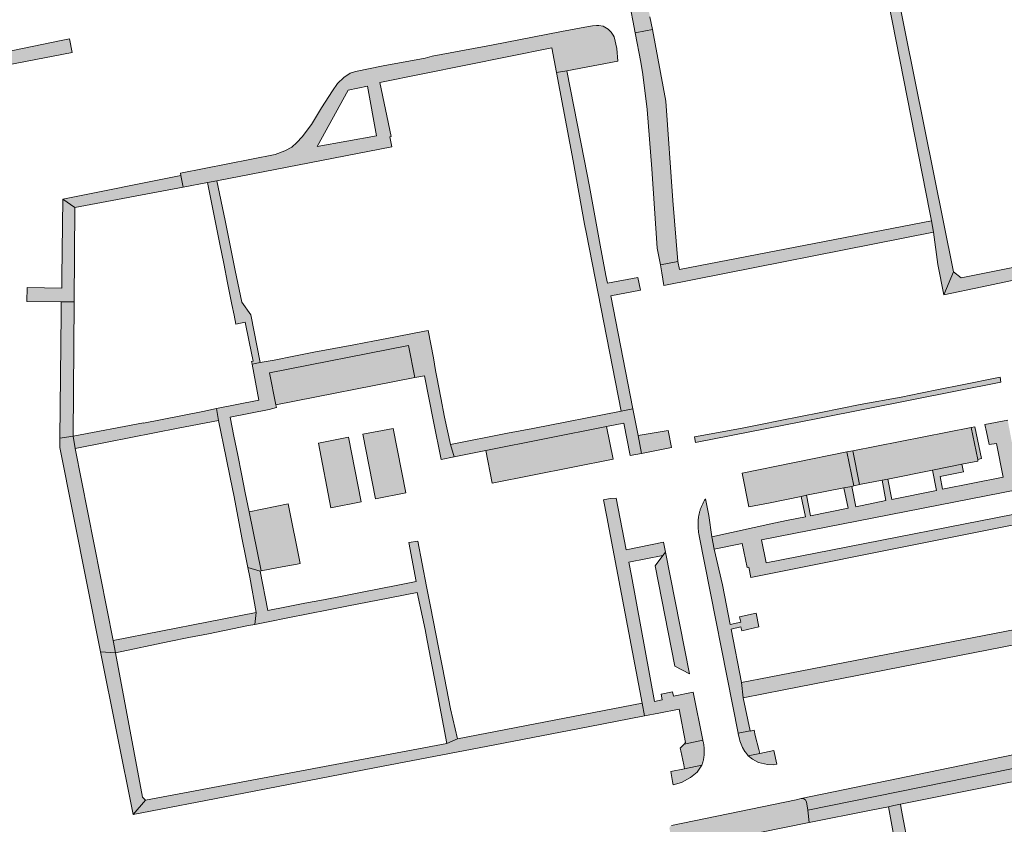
# Model space of a CAD drawing. Extents: x 97094 to 109644, y 463509 to 471969.
# Tile 327 of 362: x 105672 to 105823, y 470623 to 470745. Entities that reach past the tile are written whole.
import ezdxf

# ---------------------------------------------------------------- set-up
doc = ezdxf.new("R2010")
doc.units = 0
doc.layers.add('109 Onkruidbestrijding elementen', color=6, linetype='Continuous', lineweight=20, true_color=0xff00ff)

msp = doc.modelspace()

# ---------------------------------------------------------------- hatches: boundary and pattern name
at = {"layer": '109 Onkruidbestrijding elementen', "true_color": 0xff00ff}
for points in [[(105801.81, 470772.82), (105801.61, 470773.81), (105765.62, 470766.74), (105765.35, 470766.62), (105764.29, 470766.19), (105763.45, 470765.45), (105762.67, 470763.98), (105762.56, 470762.32), (105764.77, 470751.33), (105765.23, 470749.03), (105765.71, 470746.53), (105765.96, 470745.21), (105766.32, 470743.31), (105767.91, 470743.63), (105768.95, 470743.83), (105768.59, 470745.73), (105768.34, 470747.05), (105767.44, 470751.84), (105766.09, 470759.02), (105765.47, 470762.32), (105765.53, 470762.8), (105765.92, 470763.38), (105766.24, 470763.86), (105766.64, 470764.02), (105800.48, 470770.88), (105801.91, 470771.17), (105801.81, 470772.82)], [(105814.84, 470706.9), (105805.95, 470751.1), (105801.91, 470771.17), (105800.48, 470770.88), (105804.4, 470750.9), (105811.27, 470715.93), (105811.52, 470714.66), (105811.79, 470712.92), (105812.47, 470708.02), (105813.4, 470703.39), (105814.84, 470706.9)], [(105766.32, 470743.31), (105767.19, 470738.86), (105767.51, 470736.97), (105768.16, 470731.63), (105768.87, 470722.6), (105769.7, 470710.51), (105770.2, 470707.96), (105772.84, 470708.47), (105772.08, 470717.74), (105771, 470732.89), (105768.95, 470743.83), (105767.91, 470743.63), (105766.32, 470743.31)], [(105678.84, 470742.15), (105655.94, 470737.4), (105656.45, 470735.7), (105680.52, 470740.29), (105680.09, 470742.41), (105678.84, 470742.15)], [(105767.14, 470704.1), (105766.75, 470706.02), (105762.12, 470705.13), (105761.88, 470706.34), (105761.32, 470709.3), (105761.1, 470710.4), (105759.36, 470719.89), (105758.56, 470724.07), (105755.89, 470737.52), (105754.34, 470737.24), (105756.88, 470723.79), (105758.59, 470714.13), (105758.91, 470712.66), (105764.17, 470685.64), (105765.99, 470686), (105762.61, 470703.21), (105767.14, 470704.1)], [(105679.08, 470717.97), (105680.93, 470716.66), (105697.42, 470719.78), (105697.06, 470721.58), (105679.08, 470717.97)], [(105702.54, 470720.75), (105701.13, 470720.48), (105703.03, 470711.11), (105703.62, 470708.16), (105704.2, 470705.21), (105704.86, 470701.92), (105705.19, 470700.27), (105705.47, 470698.92), (105706.89, 470699.21), (105707.49, 470696.22), (105708.07, 470693.25), (105707.85, 470693.21), (105707.93, 470692.78), (105709.18, 470693.05), (105707.76, 470700.32), (105706.34, 470702.27), (105705.33, 470707.07), (105703.84, 470714.69), (105702.54, 470720.75)], [(105680.93, 470716.66), (105679.08, 470717.97), (105678.93, 470706.14), (105678.91, 470704.38), (105673.63, 470704.49), (105673.6, 470702.37), (105678.84, 470702.28), (105680.8, 470702.28), (105680.93, 470716.66)], [(105770.72, 470704.82), (105811.79, 470712.92), (105811.52, 470714.66), (105773.08, 470707.24), (105772.84, 470708.47), (105770.2, 470707.96), (105770.39, 470706.73), (105770.72, 470704.82)], [(105814.84, 470706.9), (105813.4, 470703.39), (105819.23, 470704.61), (105830.28, 470706.92), (105830.25, 470707.04), (105836.34, 470708.27), (105836.3, 470708.46), (105836.3, 470708.46), (105838.07, 470708.82), (105843.32, 470709.88), (105848.01, 470710.93), (105849.87, 470709.07), (105856.93, 470710.5), (105860.54, 470711.26), (105859.78, 470714.78), (105837.95, 470710.29), (105837.04, 470710.1), (105835.86, 470709.94), (105816.05, 470705.95), (105814.84, 470706.9)], [(105678.82, 470700.5), (105678.62, 470681.5), (105680.63, 470681.82), (105680.8, 470702.28), (105678.84, 470702.28), (105678.82, 470700.5)], [(105705.18, 470672.57), (105706.36, 470666.35), (105706.96, 470663.35), (105707.27, 470661.81), (105709.15, 470661.26), (105709.3, 470661.29), (105707.47, 470670.32), (105706.89, 470673.2), (105706.32, 470676.07), (105705.74, 470678.95), (105705.17, 470681.83), (105704.6, 470684.71), (105710.55, 470685.9), (105711.64, 470686.21), (105711.56, 470686.62), (105710.59, 470691.48), (105731.78, 470695.64), (105732.76, 470690.78), (105734.2, 470691.04), (105735.59, 470684.06), (105736.74, 470678.29), (105738.75, 470678.69), (105738.18, 470680.54), (105737.26, 470684.73), (105736.68, 470687.69), (105736.08, 470690.8), (105735.91, 470691.85), (105735.6, 470693.77), (105734.78, 470697.95), (105732.87, 470697.58), (105729.52, 470696.93), (105726.61, 470696.36), (105723.43, 470695.74), (105717.34, 470694.61), (105714.27, 470694.01), (105711.3, 470693.43), (105709.18, 470693.05), (105707.93, 470692.78), (105708.94, 470687.34), (105702.48, 470686.03), (105702.79, 470684.24), (105703.99, 470678.51), (105704.58, 470675.54), (105705.18, 470672.57)], [(105732.76, 470690.78), (105731.78, 470695.64), (105710.59, 470691.48), (105711.56, 470686.62), (105732.76, 470690.78)], [(105788.45, 470684.22), (105785.42, 470683.61), (105782.39, 470683), (105775.38, 470681.72), (105775.55, 470680.84), (105794.43, 470684.57), (105822.1, 470690.05), (105821.99, 470690.83), (105815.91, 470689.61), (105812.83, 470688.97), (105809.85, 470688.37), (105806.86, 470687.78), (105800.63, 470686.66), (105797.62, 470686.06), (105794.61, 470685.46), (105788.45, 470684.22)], [(105702.48, 470686.03), (105700.4, 470685.61), (105691.36, 470683.82), (105691.35, 470683.85), (105680.63, 470681.82), (105680.96, 470679.93), (105685.84, 470680.89), (105696.65, 470683.03), (105702.79, 470684.24), (105702.48, 470686.03)], [(105761.95, 470683.28), (105764.6, 470683.81), (105765.56, 470678.86), (105767.32, 470679.21), (105766.79, 470681.91), (105765.99, 470686), (105764.17, 470685.64), (105750.71, 470683.02), (105746.89, 470682.27), (105738.18, 470680.54), (105738.75, 470678.69), (105743.54, 470679.63), (105761.95, 470683.28)], [(105762.96, 470678.32), (105761.95, 470683.28), (105743.54, 470679.63), (105744.51, 470674.68), (105762.96, 470678.32)], [(105816.14, 470677.55), (105818.57, 470678.03), (105818.55, 470678.29), (105817.53, 470683.16), (105799.51, 470679.58), (105800.55, 470674.46), (105803.96, 470675.12), (105804.85, 470675.28), (105811.67, 470676.65), (105816.14, 470677.55)], [(105817.53, 470683.16), (105818.55, 470678.29), (105819.13, 470678.44), (105818.1, 470683.27), (105817.53, 470683.16)], [(105687.08, 470648.82), (105686.75, 470650.69), (105680.96, 470679.93), (105680.63, 470681.82), (105678.62, 470681.5), (105678.6, 470680.1), (105684.83, 470648.96), (105687.08, 470648.82)], [(105719.95, 470670.93), (105724.57, 470671.81), (105722.64, 470681.69), (105718.03, 470680.78), (105719.95, 470670.93)], [(105731.37, 470673.19), (105729.43, 470683), (105724.79, 470682.11), (105726.74, 470672.26), (105731.37, 470673.19)], [(105771.38, 470682.69), (105766.79, 470681.91), (105767.32, 470679.21), (105771.86, 470680.11), (105771.38, 470682.69)], [(105845.71, 470664.62), (105844.63, 470669.7), (105843.93, 470672.98), (105857.46, 470675.86), (105857.41, 470676.11), (105867.62, 470678.19), (105867.29, 470679.58), (105853.43, 470676.56), (105844.94, 470674.84), (105842.35, 470674.32), (105842.98, 470671.21), (105842.87, 470671.18), (105845.77, 470656.51), (105786.78, 470645.08), (105782.54, 470644.26), (105782.79, 470641.97), (105785.87, 470642.58), (105789.01, 470643.19), (105831.36, 470651.46), (105847.66, 470654.65), (105845.71, 470664.62)], [(105791.65, 470672.64), (105792.46, 470672.83), (105798.13, 470673.95), (105799.34, 470674.18), (105799.67, 470674.27), (105798.62, 470679.42), (105782.62, 470676.21), (105783.68, 470671.05), (105786.91, 470671.69), (105791.65, 470672.64)], [(105800.55, 470674.46), (105799.51, 470679.58), (105798.62, 470679.42), (105799.67, 470674.27), (105800.55, 470674.46)], [(105715.26, 470662.43), (105713.42, 470671.5), (105707.47, 470670.32), (105709.3, 470661.29), (105711.98, 470661.82), (105714.82, 470662.34), (105715.26, 470662.43)], [(105776.65, 470635.48), (105775.18, 470642.82), (105772.16, 470642.22), (105772.04, 470642.85), (105770.27, 470642.5), (105770.44, 470641.62), (105769.26, 470641.39), (105765.77, 470660.56), (105765.36, 470662.64), (105770.55, 470663.62), (105770.97, 470664.16), (105770.67, 470665.67), (105764.98, 470664.52), (105763.41, 470672.39), (105762.55, 470672.32), (105761.72, 470672.18), (105761.49, 470672.14), (105762.02, 470669.52), (105767.42, 470641.11), (105767.74, 470639.21), (105769.94, 470639.63), (105773.05, 470640.23), (105774.01, 470635.14), (105773.79, 470634.9), (105776.65, 470635.48)], [(105784.77, 470654.87), (105782.23, 470654.3), (105782.42, 470653.47), (105780.81, 470653.12), (105779.64, 470659.18), (105778.35, 470664.62), (105778.04, 470666.48), (105777.57, 470669.72), (105777.04, 470672.29), (105776.98, 470672.19), (105776.91, 470672.08), (105776.85, 470671.98), (105776.79, 470671.87), (105776.74, 470671.76), (105776.68, 470671.65), (105776.63, 470671.54), (105776.57, 470671.43), (105776.52, 470671.32), (105776.48, 470671.21), (105776.43, 470671.09), (105776.38, 470670.98), (105776.34, 470670.87), (105776.3, 470670.75), (105776.26, 470670.63), (105776.23, 470670.52), (105776.19, 470670.4), (105776.16, 470670.28), (105776.13, 470670.16), (105776.1, 470670.04), (105776.07, 470669.92), (105776.05, 470669.8), (105776.02, 470669.68), (105776, 470669.56), (105775.98, 470669.44), (105775.97, 470669.32), (105775.95, 470669.2), (105775.94, 470669.08), (105775.93, 470668.95), (105775.92, 470668.83), (105775.91, 470668.71), (105775.91, 470668.59), (105775.91, 470668.46), (105775.91, 470668.34), (105775.91, 470668.22), (105775.91, 470668.1), (105775.92, 470667.97), (105775.92, 470667.85), (105775.93, 470667.73), (105775.95, 470667.61), (105775.96, 470667.49), (105775.98, 470667.36), (105775.99, 470667.24), (105776.01, 470667.12), (105776.04, 470667), (105776.06, 470666.88), (105776.09, 470666.76), (105776.11, 470666.64), (105782.01, 470636.56), (105783.86, 470636.94), (105782.79, 470641.97), (105782.54, 470644.26), (105780.95, 470652.41), (105782.46, 470652.76), (105782.6, 470652.18), (105785.18, 470652.78), (105784.77, 470654.87)], [(105709.15, 470661.26), (105707.27, 470661.81), (105707.56, 470660.36), (105708.56, 470654.95), (105708.36, 470653.14), (105710.38, 470653.53), (105713.36, 470654.12), (105719.57, 470655.36), (105722.62, 470655.96), (105722.63, 470655.96), (105727.09, 470656.83), (105733.11, 470658.01), (105734.29, 470652.35), (105734.61, 470650.68), (105736.26, 470642.23), (105737.6, 470634.98), (105739.23, 470635.71), (105738.18, 470640.25), (105736.95, 470646.56), (105736.35, 470649.64), (105735.13, 470655.89), (105734.54, 470658.91), (105733.19, 470665.85), (105731.8, 470665.61), (105732.96, 470659.67), (105730.13, 470659.12), (105727.3, 470658.56), (105724.47, 470658.01), (105721.65, 470657.46), (105718.82, 470656.9), (105715.99, 470656.35), (105713.16, 470655.8), (105710.33, 470655.24), (105709.15, 470661.26)], [(105770.55, 470663.62), (105769.36, 470662.09), (105772.38, 470646.79), (105774.63, 470645.6), (105770.97, 470664.16), (105770.55, 470663.62)], [(105686.75, 470650.69), (105687.08, 470648.82), (105695.31, 470650.55), (105698.29, 470651.13), (105701.27, 470651.71), (105707.39, 470652.95), (105708.36, 470653.14), (105708.56, 470654.95), (105686.75, 470650.69)], [(105689.8, 470624.15), (105691.69, 470626.37), (105691.21, 470626.82), (105687.08, 470648.82), (105684.83, 470648.96), (105689.8, 470624.15)], [(105845.11, 470633.39), (105848.65, 470634.04), (105873.32, 470638.89), (105877, 470639.62), (105891, 470642.39), (105890.62, 470644.51), (105890.36, 470646.02), (105890.21, 470646.31), (105890.14, 470646.39), (105890, 470646.44), (105889.8, 470646.45), (105888.94, 470646.28), (105863.36, 470641.2), (105862.39, 470641.01), (105862.26, 470640.89), (105862.26, 470640.77), (105862.6, 470639.06), (105844.76, 470635.39), (105792.65, 470624.84), (105792.88, 470622.94), (105802.04, 470624.77), (105804.94, 470625.35), (105805.77, 470625.52), (105806.78, 470625.72), (105845.11, 470633.39)], [(105691.69, 470626.37), (105689.8, 470624.15), (105705.11, 470627.1), (105726.6, 470631.26), (105744.95, 470634.8), (105759.15, 470637.55), (105767.74, 470639.21), (105767.42, 470641.11), (105739.23, 470635.71), (105737.6, 470634.98), (105691.69, 470626.37)], [(105791.66, 470626.58), (105791.97, 470626.55), (105792.1, 470626.53), (105792.16, 470626.47), (105792.23, 470626.43), (105792.44, 470626.07), (105792.65, 470624.84), (105844.76, 470635.39), (105862.6, 470639.06), (105862.26, 470640.77), (105862.26, 470640.89), (105862.39, 470641.01), (105827.36, 470633.98), (105791.66, 470626.58)], [(105782.22, 470635.72), (105782.31, 470635.4), (105782.67, 470634.38), (105783.03, 470633.78), (105783.13, 470633.65), (105783.43, 470633.24), (105783.54, 470633.12), (105785.31, 470633.48), (105785.17, 470634.07), (105784.64, 470636.22), (105784.45, 470637), (105783.87, 470636.89), (105783.86, 470636.94), (105782.01, 470636.56), (105782.02, 470636.47), (105782.22, 470635.72)], [(105776.51, 470631.67), (105776.56, 470631.79), (105776.61, 470631.97), (105776.66, 470632.14), (105776.71, 470632.32), (105776.73, 470632.43), (105776.75, 470632.54), (105776.77, 470632.66), (105776.79, 470632.77), (105776.81, 470632.88), (105776.82, 470633), (105776.84, 470633.11), (105776.85, 470633.22), (105776.86, 470633.34), (105776.86, 470633.45), (105776.87, 470633.57), (105776.87, 470633.68), (105776.87, 470633.8), (105776.87, 470633.91), (105776.87, 470634.02), (105776.86, 470634.14), (105776.85, 470634.25), (105776.84, 470634.37), (105776.83, 470634.48), (105776.82, 470634.59), (105776.8, 470634.73), (105776.78, 470634.86), (105776.76, 470634.99), (105776.73, 470635.12), (105776.7, 470635.25), (105776.67, 470635.39), (105776.65, 470635.48), (105773.79, 470634.9), (105773.21, 470634.27), (105773.3, 470633.86), (105773.75, 470631.71), (105773.87, 470631.13), (105776.51, 470631.67)], [(105785.31, 470633.48), (105783.54, 470633.12), (105784.23, 470632.61), (105785.15, 470632.11), (105786.5, 470631.79), (105787.36, 470631.74), (105787.92, 470631.86), (105787.48, 470633.93), (105785.31, 470633.48)], [(105771.77, 470630.7), (105772.04, 470629.17), (105772.13, 470628.68), (105773.37, 470629.04), (105774.76, 470629.78), (105775.79, 470630.62), (105776.51, 470631.67), (105773.87, 470631.13), (105771.77, 470630.7)], [(105781.48, 470620.75), (105785.36, 470621.43), (105792.88, 470622.94), (105792.65, 470624.84), (105792.44, 470626.07), (105792.23, 470626.43), (105792.16, 470626.47), (105792.1, 470626.53), (105791.97, 470626.55), (105791.66, 470626.58), (105790.87, 470626.42), (105771.89, 470622.51), (105771.83, 470622.46), (105771.74, 470622.4), (105771.59, 470622.29), (105771.57, 470622.18), (105771.56, 470622.04), (105771.85, 470620.52), (105758.27, 470617.86), (105737.14, 470613.96), (105737.09, 470614.35), (105736.84, 470615.88), (105721.44, 470612.92), (105721.74, 470611.36), (105722.1, 470609.33), (105724.2, 470609.72), (105724.5, 470609.78), (105728.29, 470610.48), (105728.75, 470610.57), (105737.55, 470612.2), (105737.62, 470612.21), (105738.15, 470612.31), (105738.42, 470612.36), (105738.94, 470612.46), (105739.43, 470612.56), (105739.93, 470612.65), (105740.24, 470612.71), (105740.57, 470612.77), (105742.1, 470613.07), (105742.54, 470613.15), (105743.11, 470613.26), (105743.7, 470613.37), (105744.41, 470613.51), (105745.05, 470613.63), (105759.21, 470616.48), (105759.86, 470616.61), (105760.83, 470616.81), (105761.39, 470616.92), (105761.62, 470616.97), (105762.5, 470617.15), (105762.76, 470617.2), (105763.38, 470617.32), (105764.14, 470617.48), (105764.43, 470617.54), (105764.69, 470617.59), (105781.48, 470620.75)], [(105806.89, 470625.08), (105806.78, 470625.72), (105805.77, 470625.52), (105804.94, 470625.35), (105807.37, 470611.94), (105807.85, 470609.53), (105808.99, 470603.78), (105811.06, 470604.22), (105810.56, 470605.98), (105809.36, 470612.19), (105808.17, 470618.38), (105806.89, 470625.08)]]:
    msp.add_hatch(color=6, dxfattribs=at).paths.add_polyline_path(points)
h = msp.add_hatch(color=6, dxfattribs=at)
h.paths.add_polyline_path([(105697.06, 470721.58), (105697.42, 470719.78), (105701.13, 470720.48), (105702.54, 470720.75), (105727.38, 470725.59), (105729.24, 470725.95), (105728.95, 470727.46), (105729.11, 470727.49), (105727.38, 470735.72), (105753.63, 470741), (105754.34, 470737.24), (105755.89, 470737.52), (105763.71, 470739.01), (105763.55, 470740.93), (105763.11, 470742.68), (105762.99, 470742.95), (105762.65, 470743.42), (105762.19, 470743.86), (105761.45, 470744.3), (105760.79, 470744.41), (105760.43, 470744.42), (105759.8, 470744.36), (105759.24, 470744.29), (105755.09, 470743.51), (105744.44, 470741.44), (105735.39, 470739.76), (105734.31, 470739.44), (105727.92, 470738.26), (105723.7, 470737.43), (105722.87, 470737.14), (105721.9, 470736.52), (105720.96, 470735.6), (105720.19, 470734.48), (105718.51, 470731.85), (105716.97, 470729.35), (105715.56, 470727.43), (105714.76, 470726.57), (105713.99, 470725.89), (105712.93, 470725.3), (105711.46, 470724.74), (105696.99, 470721.91), (105697.06, 470721.58)])
h.paths.add_polyline_path([(105717.84, 470725.98), (105722.58, 470734.55), (105725.51, 470735.18), (105726.91, 470727.63), (105717.84, 470725.98)])
h = msp.add_hatch(color=6, dxfattribs=at)
h.paths.add_polyline_path([(105798.13, 470673.95), (105798.8, 470670.84), (105793.08, 470669.71), (105792.46, 470672.83), (105791.65, 470672.64), (105792.29, 470669.55), (105789.66, 470669.04), (105787.46, 470668.55), (105778.04, 470666.48), (105778.35, 470664.62), (105782.65, 470665.46), (105783.38, 470661.81), (105783.67, 470661.86), (105783.96, 470660.31), (105812.1, 470665.93), (105836.53, 470670.8), (105836.81, 470670.85), (105837.49, 470672.69), (105837.15, 470674.4), (105835.87, 470674.15), (105835.16, 470677.69), (105841.43, 470678.94), (105841.76, 470681.41), (105835.68, 470680.18), (105835.6, 470680.6), (105829.37, 470679.41), (105824.23, 470678.43), (105823.12, 470684.27), (105819.66, 470683.59), (105819.88, 470682.49), (105820.29, 470680.55), (105821.44, 470680.72), (105822.44, 470675.57), (105813.17, 470673.75), (105812.83, 470675.66), (105816.39, 470676.37), (105816.14, 470677.55), (105811.67, 470676.65), (105812.27, 470673.56), (105805.45, 470672.2), (105804.85, 470675.28), (105803.96, 470675.12), (105804.56, 470672), (105799.98, 470671.07), (105799.34, 470674.18), (105798.13, 470673.95)])
h.paths.add_polyline_path([(105785.6, 470666.04), (105824.79, 470673.72), (105824.42, 470675.63), (105832.96, 470677.3), (105834.02, 470671.88), (105786.29, 470662.53), (105785.6, 470666.04)])

# ---------------------------------------------------------------- linework, layer by layer
at = {"layer": '109 Onkruidbestrijding elementen', "color": 3, "true_color": 0x00ff00}
for points in [[(105814.84, 470706.9), (105805.95, 470751.1), (105801.91, 470771.17), (105800.48, 470770.88), (105804.4, 470750.9), (105811.27, 470715.93), (105811.52, 470714.66), (105811.79, 470712.92), (105812.47, 470708.02), (105813.4, 470703.39), (105814.84, 470706.9)], [(105697.06, 470721.58), (105697.42, 470719.78), (105701.13, 470720.48), (105702.54, 470720.75), (105727.38, 470725.59), (105729.24, 470725.95), (105728.95, 470727.46), (105729.11, 470727.49), (105727.38, 470735.72), (105753.63, 470741), (105754.34, 470737.24), (105755.89, 470737.52), (105763.71, 470739.01), (105763.55, 470740.93), (105763.11, 470742.68), (105762.99, 470742.95), (105762.65, 470743.42), (105762.19, 470743.86), (105761.45, 470744.3), (105760.79, 470744.41), (105760.43, 470744.42), (105759.8, 470744.36), (105759.24, 470744.29), (105755.09, 470743.51), (105744.44, 470741.44), (105735.39, 470739.76), (105734.31, 470739.44), (105727.92, 470738.26), (105723.7, 470737.43), (105722.87, 470737.14), (105721.9, 470736.52), (105720.96, 470735.6), (105720.19, 470734.48), (105718.51, 470731.85), (105716.97, 470729.35), (105715.56, 470727.43), (105714.76, 470726.57), (105713.99, 470725.89), (105712.93, 470725.3), (105711.46, 470724.74), (105696.99, 470721.91), (105697.06, 470721.58)], [(105766.32, 470743.31), (105767.19, 470738.86), (105767.51, 470736.97), (105768.16, 470731.63), (105768.87, 470722.6), (105769.7, 470710.51), (105770.2, 470707.96), (105772.84, 470708.47), (105772.08, 470717.74), (105771, 470732.89), (105768.95, 470743.83), (105767.91, 470743.63), (105766.32, 470743.31)], [(105678.84, 470742.15), (105655.94, 470737.4), (105656.45, 470735.7), (105680.52, 470740.29), (105680.09, 470742.41), (105678.84, 470742.15)], [(105767.14, 470704.1), (105766.75, 470706.02), (105762.12, 470705.13), (105761.88, 470706.34), (105761.32, 470709.3), (105761.1, 470710.4), (105759.36, 470719.89), (105758.56, 470724.07), (105755.89, 470737.52), (105754.34, 470737.24), (105756.88, 470723.79), (105758.59, 470714.13), (105758.91, 470712.66), (105764.17, 470685.64), (105765.99, 470686), (105762.61, 470703.21), (105767.14, 470704.1)], [(105717.84, 470725.98), (105722.58, 470734.55), (105725.51, 470735.18), (105726.91, 470727.63), (105717.84, 470725.98)], [(105679.08, 470717.97), (105680.93, 470716.66), (105697.42, 470719.78), (105697.06, 470721.58), (105679.08, 470717.97)], [(105702.54, 470720.75), (105701.13, 470720.48), (105703.03, 470711.11), (105703.62, 470708.16), (105704.2, 470705.21), (105704.86, 470701.92), (105705.19, 470700.27), (105705.47, 470698.92), (105706.89, 470699.21), (105707.49, 470696.22), (105708.07, 470693.25), (105707.85, 470693.21), (105707.93, 470692.78), (105709.18, 470693.05), (105707.76, 470700.32), (105706.34, 470702.27), (105705.33, 470707.07), (105703.84, 470714.69), (105702.54, 470720.75)], [(105680.93, 470716.66), (105679.08, 470717.97), (105678.93, 470706.14), (105678.91, 470704.38), (105673.63, 470704.49), (105673.6, 470702.37), (105678.84, 470702.28), (105680.8, 470702.28), (105680.93, 470716.66)], [(105770.72, 470704.82), (105811.79, 470712.92), (105811.52, 470714.66), (105773.08, 470707.24), (105772.84, 470708.47), (105770.2, 470707.96), (105770.39, 470706.73), (105770.72, 470704.82)], [(105814.84, 470706.9), (105813.4, 470703.39), (105819.23, 470704.61), (105830.28, 470706.92), (105830.25, 470707.04), (105836.34, 470708.27), (105836.3, 470708.46), (105836.3, 470708.46), (105838.07, 470708.82), (105843.32, 470709.88), (105848.01, 470710.93), (105849.87, 470709.07), (105856.93, 470710.5), (105860.54, 470711.26), (105859.78, 470714.78), (105837.95, 470710.29), (105837.04, 470710.1), (105835.86, 470709.94), (105816.05, 470705.95), (105814.84, 470706.9)], [(105678.82, 470700.5), (105678.62, 470681.5), (105680.63, 470681.82), (105680.8, 470702.28), (105678.84, 470702.28), (105678.82, 470700.5)], [(105705.18, 470672.57), (105706.36, 470666.35), (105706.96, 470663.35), (105707.27, 470661.81), (105709.15, 470661.26), (105709.3, 470661.29), (105707.47, 470670.32), (105706.89, 470673.2), (105706.32, 470676.07), (105705.74, 470678.95), (105705.17, 470681.83), (105704.6, 470684.71), (105710.55, 470685.9), (105711.64, 470686.21), (105711.56, 470686.62), (105710.59, 470691.48), (105731.78, 470695.64), (105732.76, 470690.78), (105734.2, 470691.04), (105735.59, 470684.06), (105736.74, 470678.29), (105738.75, 470678.69), (105738.18, 470680.54), (105737.26, 470684.73), (105736.68, 470687.69), (105736.08, 470690.8), (105735.91, 470691.85), (105735.6, 470693.77), (105734.78, 470697.95), (105732.87, 470697.58), (105729.52, 470696.93), (105726.61, 470696.36), (105723.43, 470695.74), (105717.34, 470694.61), (105714.27, 470694.01), (105711.3, 470693.43), (105709.18, 470693.05), (105707.93, 470692.78), (105708.94, 470687.34), (105702.48, 470686.03), (105702.79, 470684.24), (105703.99, 470678.51), (105704.58, 470675.54), (105705.18, 470672.57)], [(105732.76, 470690.78), (105731.78, 470695.64), (105710.59, 470691.48), (105711.56, 470686.62), (105732.76, 470690.78)], [(105788.45, 470684.22), (105785.42, 470683.61), (105782.39, 470683), (105775.38, 470681.72), (105775.55, 470680.84), (105794.43, 470684.57), (105822.1, 470690.05), (105821.99, 470690.83), (105815.91, 470689.61), (105812.83, 470688.97), (105809.85, 470688.37), (105806.86, 470687.78), (105800.63, 470686.66), (105797.62, 470686.06), (105794.61, 470685.46), (105788.45, 470684.22)], [(105702.48, 470686.03), (105700.4, 470685.61), (105691.36, 470683.82), (105691.35, 470683.85), (105680.63, 470681.82), (105680.96, 470679.93), (105685.84, 470680.89), (105696.65, 470683.03), (105702.79, 470684.24), (105702.48, 470686.03)], [(105761.95, 470683.28), (105764.6, 470683.81), (105765.56, 470678.86), (105767.32, 470679.21), (105766.79, 470681.91), (105765.99, 470686), (105764.17, 470685.64), (105750.71, 470683.02), (105746.89, 470682.27), (105738.18, 470680.54), (105738.75, 470678.69), (105743.54, 470679.63), (105761.95, 470683.28)], [(105762.96, 470678.32), (105761.95, 470683.28), (105743.54, 470679.63), (105744.51, 470674.68), (105762.96, 470678.32)], [(105816.14, 470677.55), (105818.57, 470678.03), (105818.55, 470678.29), (105817.53, 470683.16), (105799.51, 470679.58), (105800.55, 470674.46), (105803.96, 470675.12), (105804.85, 470675.28), (105811.67, 470676.65), (105816.14, 470677.55)], [(105817.53, 470683.16), (105818.55, 470678.29), (105819.13, 470678.44), (105818.1, 470683.27), (105817.53, 470683.16)], [(105687.08, 470648.82), (105686.75, 470650.69), (105680.96, 470679.93), (105680.63, 470681.82), (105678.62, 470681.5), (105678.6, 470680.1), (105684.83, 470648.96), (105687.08, 470648.82)], [(105719.95, 470670.93), (105724.57, 470671.81), (105722.64, 470681.69), (105718.03, 470680.78), (105719.95, 470670.93)], [(105731.37, 470673.19), (105729.43, 470683), (105724.79, 470682.11), (105726.74, 470672.26), (105731.37, 470673.19)], [(105771.38, 470682.69), (105766.79, 470681.91), (105767.32, 470679.21), (105771.86, 470680.11), (105771.38, 470682.69)], [(105845.71, 470664.62), (105844.63, 470669.7), (105843.93, 470672.98), (105857.46, 470675.86), (105857.41, 470676.11), (105867.62, 470678.19), (105867.29, 470679.58), (105853.43, 470676.56), (105844.94, 470674.84), (105842.35, 470674.32), (105842.98, 470671.21), (105842.87, 470671.18), (105845.77, 470656.51), (105786.78, 470645.08), (105782.54, 470644.26), (105782.79, 470641.97), (105785.87, 470642.58), (105789.01, 470643.19), (105831.36, 470651.46), (105847.66, 470654.65), (105845.71, 470664.62)], [(105791.65, 470672.64), (105792.46, 470672.83), (105798.13, 470673.95), (105799.34, 470674.18), (105799.67, 470674.27), (105798.62, 470679.42), (105782.62, 470676.21), (105783.68, 470671.05), (105786.91, 470671.69), (105791.65, 470672.64)], [(105800.55, 470674.46), (105799.51, 470679.58), (105798.62, 470679.42), (105799.67, 470674.27), (105800.55, 470674.46)], [(105785.6, 470666.04), (105824.79, 470673.72), (105824.42, 470675.63), (105832.96, 470677.3), (105834.02, 470671.88), (105786.29, 470662.53), (105785.6, 470666.04)], [(105715.26, 470662.43), (105713.42, 470671.5), (105707.47, 470670.32), (105709.3, 470661.29), (105711.98, 470661.82), (105714.82, 470662.34), (105715.26, 470662.43)], [(105776.65, 470635.48), (105775.18, 470642.82), (105772.16, 470642.22), (105772.04, 470642.85), (105770.27, 470642.5), (105770.44, 470641.62), (105769.26, 470641.39), (105765.77, 470660.56), (105765.36, 470662.64), (105770.55, 470663.62), (105770.97, 470664.16), (105770.67, 470665.67), (105764.98, 470664.52), (105763.41, 470672.39), (105762.55, 470672.32), (105761.72, 470672.18), (105761.49, 470672.14), (105762.02, 470669.52), (105767.42, 470641.11), (105767.74, 470639.21), (105769.94, 470639.63), (105773.05, 470640.23), (105774.01, 470635.14), (105773.79, 470634.9), (105776.65, 470635.48)], [(105784.77, 470654.87), (105782.23, 470654.3), (105782.42, 470653.47), (105780.81, 470653.12), (105779.64, 470659.18), (105778.35, 470664.62), (105778.04, 470666.48), (105777.57, 470669.72), (105777.04, 470672.29), (105776.98, 470672.19), (105776.91, 470672.08), (105776.85, 470671.98), (105776.79, 470671.87), (105776.74, 470671.76), (105776.68, 470671.65), (105776.63, 470671.54), (105776.57, 470671.43), (105776.52, 470671.32), (105776.48, 470671.21), (105776.43, 470671.09), (105776.38, 470670.98), (105776.34, 470670.87), (105776.3, 470670.75), (105776.26, 470670.63), (105776.23, 470670.52), (105776.19, 470670.4), (105776.16, 470670.28), (105776.13, 470670.16), (105776.1, 470670.04), (105776.07, 470669.92), (105776.05, 470669.8), (105776.02, 470669.68), (105776, 470669.56), (105775.98, 470669.44), (105775.97, 470669.32), (105775.95, 470669.2), (105775.94, 470669.08), (105775.93, 470668.95), (105775.92, 470668.83), (105775.91, 470668.71), (105775.91, 470668.59), (105775.91, 470668.46), (105775.91, 470668.34), (105775.91, 470668.22), (105775.91, 470668.1), (105775.92, 470667.97), (105775.92, 470667.85), (105775.93, 470667.73), (105775.95, 470667.61), (105775.96, 470667.49), (105775.98, 470667.36), (105775.99, 470667.24), (105776.01, 470667.12), (105776.04, 470667), (105776.06, 470666.88), (105776.09, 470666.76), (105776.11, 470666.64), (105782.01, 470636.56), (105783.86, 470636.94), (105782.79, 470641.97), (105782.54, 470644.26), (105780.95, 470652.41), (105782.46, 470652.76), (105782.6, 470652.18), (105785.18, 470652.78), (105784.77, 470654.87)], [(105709.15, 470661.26), (105707.27, 470661.81), (105707.56, 470660.36), (105708.56, 470654.95), (105708.36, 470653.14), (105710.38, 470653.53), (105713.36, 470654.12), (105719.57, 470655.36), (105722.62, 470655.96), (105722.63, 470655.96), (105727.09, 470656.83), (105733.11, 470658.01), (105734.29, 470652.35), (105734.61, 470650.68), (105736.26, 470642.23), (105737.6, 470634.98), (105739.23, 470635.71), (105738.18, 470640.25), (105736.95, 470646.56), (105736.35, 470649.64), (105735.13, 470655.89), (105734.54, 470658.91), (105733.19, 470665.85), (105731.8, 470665.61), (105732.96, 470659.67), (105730.13, 470659.12), (105727.3, 470658.56), (105724.47, 470658.01), (105721.65, 470657.46), (105718.82, 470656.9), (105715.99, 470656.35), (105713.16, 470655.8), (105710.33, 470655.24), (105709.15, 470661.26)], [(105770.55, 470663.62), (105769.36, 470662.09), (105772.38, 470646.79), (105774.63, 470645.6), (105770.97, 470664.16), (105770.55, 470663.62)], [(105686.75, 470650.69), (105687.08, 470648.82), (105695.31, 470650.55), (105698.29, 470651.13), (105701.27, 470651.71), (105707.39, 470652.95), (105708.36, 470653.14), (105708.56, 470654.95), (105686.75, 470650.69)], [(105689.8, 470624.15), (105691.69, 470626.37), (105691.21, 470626.82), (105687.08, 470648.82), (105684.83, 470648.96), (105689.8, 470624.15)], [(105691.69, 470626.37), (105689.8, 470624.15), (105705.11, 470627.1), (105726.6, 470631.26), (105744.95, 470634.8), (105759.15, 470637.55), (105767.74, 470639.21), (105767.42, 470641.11), (105739.23, 470635.71), (105737.6, 470634.98), (105691.69, 470626.37)], [(105791.66, 470626.58), (105791.97, 470626.55), (105792.1, 470626.53), (105792.16, 470626.47), (105792.23, 470626.43), (105792.44, 470626.07), (105792.65, 470624.84), (105844.76, 470635.39), (105862.6, 470639.06), (105862.26, 470640.77), (105862.26, 470640.89), (105862.39, 470641.01), (105827.36, 470633.98), (105791.66, 470626.58)], [(105782.22, 470635.72), (105782.31, 470635.4), (105782.67, 470634.38), (105783.03, 470633.78), (105783.13, 470633.65), (105783.43, 470633.24), (105783.54, 470633.12), (105785.31, 470633.48), (105785.17, 470634.07), (105784.64, 470636.22), (105784.45, 470637), (105783.87, 470636.89), (105783.86, 470636.94), (105782.01, 470636.56), (105782.02, 470636.47), (105782.22, 470635.72)], [(105776.51, 470631.67), (105776.56, 470631.79), (105776.61, 470631.97), (105776.66, 470632.14), (105776.71, 470632.32), (105776.73, 470632.43), (105776.75, 470632.54), (105776.77, 470632.66), (105776.79, 470632.77), (105776.81, 470632.88), (105776.82, 470633), (105776.84, 470633.11), (105776.85, 470633.22), (105776.86, 470633.34), (105776.86, 470633.45), (105776.87, 470633.57), (105776.87, 470633.68), (105776.87, 470633.8), (105776.87, 470633.91), (105776.87, 470634.02), (105776.86, 470634.14), (105776.85, 470634.25), (105776.84, 470634.37), (105776.83, 470634.48), (105776.82, 470634.59), (105776.8, 470634.73), (105776.78, 470634.86), (105776.76, 470634.99), (105776.73, 470635.12), (105776.7, 470635.25), (105776.67, 470635.39), (105776.65, 470635.48), (105773.79, 470634.9), (105773.21, 470634.27), (105773.3, 470633.86), (105773.75, 470631.71), (105773.87, 470631.13), (105776.51, 470631.67)], [(105785.31, 470633.48), (105783.54, 470633.12), (105784.23, 470632.61), (105785.15, 470632.11), (105786.5, 470631.79), (105787.36, 470631.74), (105787.92, 470631.86), (105787.48, 470633.93), (105785.31, 470633.48)], [(105771.77, 470630.7), (105772.04, 470629.17), (105772.13, 470628.68), (105773.37, 470629.04), (105774.76, 470629.78), (105775.79, 470630.62), (105776.51, 470631.67), (105773.87, 470631.13), (105771.77, 470630.7)], [(105806.89, 470625.08), (105806.78, 470625.72), (105805.77, 470625.52), (105804.94, 470625.35), (105807.37, 470611.94), (105807.85, 470609.53), (105808.99, 470603.78), (105811.06, 470604.22), (105810.56, 470605.98), (105809.36, 470612.19), (105808.17, 470618.38), (105806.89, 470625.08)]]:
    msp.add_lwpolyline(points, close=True, dxfattribs=at)
for points in [[(105765.71, 470746.53), (105765.96, 470745.21), (105766.32, 470743.31), (105767.91, 470743.63), (105768.95, 470743.83), (105768.59, 470745.73)], [(105823.12, 470684.27), (105819.66, 470683.59), (105819.88, 470682.49), (105820.29, 470680.55), (105821.44, 470680.72), (105822.44, 470675.57), (105813.17, 470673.75), (105812.83, 470675.66), (105816.39, 470676.37), (105816.14, 470677.55), (105811.67, 470676.65), (105812.27, 470673.56), (105805.45, 470672.2), (105804.85, 470675.28), (105803.96, 470675.12), (105804.56, 470672), (105799.98, 470671.07), (105799.34, 470674.18), (105798.13, 470673.95), (105798.13, 470673.95), (105798.8, 470670.84), (105793.08, 470669.71), (105792.46, 470672.83), (105791.65, 470672.64), (105792.29, 470669.55), (105789.66, 470669.04), (105787.46, 470668.55), (105778.04, 470666.48), (105778.35, 470664.62), (105782.65, 470665.46), (105783.38, 470661.81), (105783.67, 470661.86), (105783.96, 470660.31), (105812.1, 470665.93), (105836.53, 470670.8)], [(105844.76, 470635.39), (105792.65, 470624.84), (105792.88, 470622.94), (105802.04, 470624.77), (105804.94, 470625.35), (105805.77, 470625.52), (105806.78, 470625.72), (105845.11, 470633.39)], [(105785.36, 470621.43), (105792.88, 470622.94), (105792.65, 470624.84), (105792.44, 470626.07), (105792.23, 470626.43), (105792.16, 470626.47), (105792.1, 470626.53), (105791.97, 470626.55), (105791.66, 470626.58), (105790.87, 470626.42), (105771.89, 470622.51)]]:
    msp.add_lwpolyline(points, dxfattribs=at)

doc.saveas('drawing.dxf')
